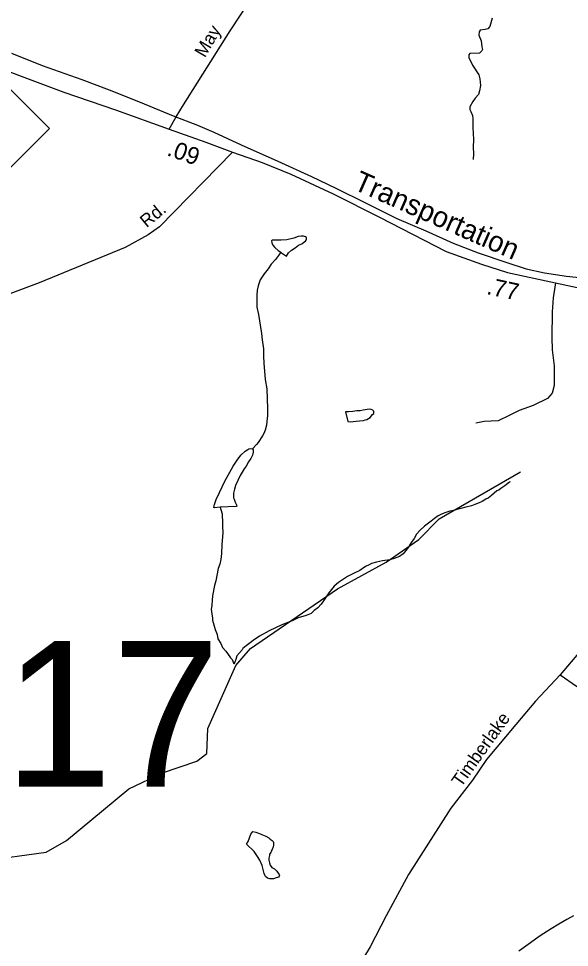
# Model space of a CAD drawing. Extents: x 2126262 to 2293712, y 749403 to 919119.
# Drawn here: x 2189986 to 2194027, y 844700 to 851513 of the extents above; entities that cross this region are included whole.
import ezdxf

# ---------------------------------------------------------------- set-up
doc = ezdxf.new("R2010")
doc.units = 0
for name, color, linetype in [('Exist Hydrographic Creek Single Shore', 7, 'Continuous'), ('Exist Hydrographic Misc Water Feature', 7, 'Continuous'), ('Exist Railroad Mainline', 7, 'Continuous'), ('Exist Railroad Mainline Label', 7, 'Continuous'), ('Exist Road Non-System Type 51', 7, 'Continuous'), ('Exist Road Primary NC Attributed', 7, 'Continuous'), ('Exist Road Primary NC Service Mileage Hundredths English Label', 7, 'Continuous'), ('Exist Road Primary NC Shield CELL', 7, 'Continuous'), ('Exist Road Secondary Structure Standard Bridge Number Label', 7, 'Continuous'), ('Exist Road Secondary Type 51 Attributed', 7, 'Continuous'), ('Exist Road Secondary Type 51 Label', 7, 'Continuous')]:
    doc.layers.add(name, color=color, linetype=linetype)

msp = doc.modelspace()

# ---------------------------------------------------------------- linework, layer by layer
at = {"layer": 'Exist Hydrographic Creek Single Shore'}
msp.add_lwpolyline([(2193458.7, 851515.6), (2193442.4, 851453.7), (2193427.2, 851437.4), (2193408.8, 851432), (2193370.8, 851428.7), (2193363.2, 851415.7), (2193361, 851391.8), (2193378.4, 851349.4), (2193384.9, 851305.5), (2193388.1, 851286), (2193383.8, 851275.1), (2193367.5, 851259.9), (2193294.8, 851256.6), (2193288.3, 851246.9), (2193289.3, 851226.2), (2193315.4, 851169.7), (2193361, 851100.2), (2193368.6, 851070.9), (2193374, 851022), (2193366.4, 850982.9), (2193358.8, 850954.7), (2193334.9, 850928.2), (2193317.6, 850905.3), (2193296.9, 850864.1), (2193296.9, 850846.7), (2193303.5, 850830.4), (2193314.3, 850801.1), (2193317.6, 850778.2), (2193317.6, 850713.1), (2193323, 850625.1), (2193320.8, 850568.6), (2193323, 850519.7), (2193320.8, 850478.4)], dxfattribs=at)
at = {"layer": 'Exist Hydrographic Misc Water Feature'}
for points in [[(2191908.6, 849798.6), (2191914.7, 849794.7), (2191950.8, 849770.9), (2191966.6, 849795), (2191988.5, 849815.2), (2192014.4, 849831.3), (2192038.3, 849849.5), (2192064, 849861.7), (2192078.1, 849871.7), (2192090, 849879.8), (2192096, 849887.9), (2192097.8, 849895.9), (2192097.8, 849905.9), (2192089.8, 849911.8), (2192075.9, 849917.7), (2192057.8, 849917.6), (2192037.7, 849913.5), (2192003.9, 849901.2), (2191954.1, 849890.9), (2191912, 849886.6), (2191884.1, 849886.4), (2191870, 849888.3), (2191854, 849888.2), (2191846, 849888.2), (2191842.1, 849882.1), (2191842.3, 849868.1), (2191850.3, 849850.1), (2191864.3, 849834.3), (2191890.5, 849812.5), (2191908.6, 849798.6)], [(2191908.6, 849798.6), (2191892.8, 849774.5), (2191871, 849746.3), (2191839.2, 849712.1), (2191815.5, 849676), (2191787.8, 849639.8), (2191758, 849595.6), (2191744.3, 849553.5), (2191736.5, 849519.5), (2191732.8, 849483.5), (2191733.2, 849435.5), (2191733.6, 849395.5), (2191745.7, 849341.6), (2191766.9, 849201.8), (2191773, 849155.8), (2191783.5, 849090), (2191781.8, 849040), (2191784.3, 848984), (2191788.8, 848926), (2191795, 848866.1), (2191805.6, 848796.2), (2191808.1, 848720.2), (2191810.5, 848654.3), (2191811.2, 848600.3), (2191807.3, 848558.3), (2191803.4, 848530.2), (2191793.5, 848494.2), (2191783.9, 848470.1), (2191776.1, 848452.1), (2191744.3, 848403.9), (2191730.4, 848387.8), (2191700.6, 848357.6)], [(2192384.5, 848628.2), (2192401.1, 848556.3), (2192419.1, 848554.5), (2192461, 848560.8), (2192487, 848563), (2192515.1, 848565.1), (2192528.8, 848569.2), (2192540.7, 848573.3), (2192564.7, 848587.5), (2192582.6, 848607.6), (2192590.6, 848615.7), (2192592.6, 848623.7), (2192592.6, 848627.7), (2192588.5, 848635.6), (2192584.4, 848641.6), (2192572.3, 848645.5), (2192558.4, 848647.4), (2192542.4, 848645.3), (2192512.6, 848641.1), (2192492.5, 848635), (2192466.5, 848634.8), (2192438.6, 848630.6), (2192406.6, 848628.3), (2192384.5, 848628.2)], [(2191463.6, 847928.1), (2191423.8, 847923.8), (2191417.5, 847927.8), (2191419.5, 847939.8), (2191421.6, 847947.8), (2191435.3, 847985.9), (2191458.9, 848036), (2191498.2, 848120.3), (2191559.6, 848230.6), (2191589.3, 848274.8), (2191617, 848311), (2191648.7, 848339.2), (2191666.6, 848353.3), (2191674.6, 848357.4), (2191686.5, 848359.5), (2191700.6, 848357.6)], [(2191700.6, 848357.6), (2191706.8, 848349.6), (2191706.8, 848333.6), (2191701, 848309.6), (2191689.1, 848285.6), (2191671.3, 848261.4), (2191655.5, 848229.3), (2191639.5, 848209.2), (2191610, 848161), (2191576.6, 848088.9), (2191568.8, 848060.8), (2191562.8, 848030.7), (2191563, 848020.7), (2191563, 847998.8), (2191567.3, 847986.8), (2191575.3, 847964.9), (2191583.5, 847946.9), (2191585.6, 847936.9), (2191581.5, 847932.9), (2191463.6, 847928.1)], [(2188219.5, 844668.8), (2188318.4, 844794.6), (2188609.3, 844854.2), (2189101.5, 844876.9), (2189233.5, 844933.2), (2189606.5, 845270), (2189722.4, 845336.4), (2190188.4, 845399), (2190338.3, 845484.4), (2190793.4, 845862.2), (2191042.5, 845981.7), (2191292.4, 846065.1), (2191366.5, 846122.6), (2191373.4, 846306.2), (2191578.5, 846767.7), (2191686.4, 846893.4), (2192324.5, 847329.7), (2192681.5, 847525.7), (2192921.4, 847691.3), (2193070.5, 847842.4), (2193668.4, 848187.6)], [(2193591.8, 848114.7), (2193585.9, 848112.6), (2193565.8, 848094.5), (2193552, 848084.4), (2193524, 848066.2), (2193508, 848054.1), (2193494.2, 848048), (2193454.6, 848015.8), (2193430.7, 847995.6), (2193412.6, 847987.5), (2193386.8, 847971.4), (2193364.8, 847961.2), (2193333, 847949), (2193309.1, 847938.8), (2193267, 847928.6), (2193229.3, 847918.2), (2193209.4, 847914.1), (2193175.4, 847905.9), (2193149.3, 847899.7), (2193113.6, 847887.5), (2193083.5, 847875.3), (2193063.6, 847865.1), (2193035.7, 847846.9), (2193011.7, 847826.8), (2192964, 847790.5), (2192928.3, 847758.2), (2192904.5, 847732.1), (2192886.9, 847700), (2192869, 847671.8), (2192853, 847649.7), (2192845.2, 847635.7), (2192827.6, 847611.6), (2192805.7, 847587.4), (2192779.8, 847567.3), (2192741.9, 847553.1), (2192710.1, 847542.8), (2192656, 847534.4), (2192612.1, 847526.1), (2192574.1, 847515.8), (2192556.3, 847505.7), (2192530.3, 847493.6), (2192488.6, 847465.3), (2192442.7, 847442.9), (2192398.8, 847420.6), (2192361.1, 847396.4), (2192331.4, 847376.2), (2192301.2, 847350), (2192281.5, 847325.9), (2192261.9, 847301.8), (2192228, 847249.5), (2192204.2, 847217.4), (2192180.7, 847191.2), (2192154.6, 847171.1), (2192130.8, 847148.9), (2192095.1, 847134.6), (2192037.1, 847116.3), (2191991.4, 847095.9), (2191917.6, 847065.4), (2191823.9, 847022.8), (2191754.1, 846982.3), (2191706.4, 846952), (2191684.6, 846933.9), (2191654.5, 846911.7), (2191630.7, 846891.5), (2191626.8, 846883.5), (2191605.1, 846861.4), (2191587, 846839.3), (2191579.2, 846811.2), (2191571.7, 846793.1), (2191565.5, 846779.1)], [(2191463.6, 847928.1), (2191469.7, 847912.2), (2191478.1, 847880.2), (2191480, 847860.2), (2191480.4, 847828.2), (2191482.5, 847786.2), (2191483.1, 847740.3), (2191477.5, 847654.2), (2191474, 847590.3), (2191468.3, 847546.2), (2191462.6, 847512.2), (2191450.9, 847478.2), (2191433.2, 847390), (2191423.6, 847353.9), (2191408, 847277.9), (2191406.4, 847245.9), (2191402.5, 847207.9), (2191398.8, 847181.8), (2191403.1, 847147.9), (2191407.4, 847115.9), (2191409.2, 847099.9), (2191417.7, 847066), (2191427.7, 847032.1), (2191442.1, 846996.2), (2191448.2, 846964.2), (2191468.5, 846928.4), (2191480.8, 846900.5), (2191506.9, 846872.7), (2191519.2, 846854.7), (2191541.3, 846823), (2191551.4, 846811), (2191565.5, 846779.1)], [(2191704.1, 845550.5), (2191726.1, 845544.6), (2191752.1, 845536.8), (2191774, 845526.9), (2191800.1, 845515.1), (2191820.4, 845503.3), (2191832.3, 845493.3), (2191846.2, 845483.5), (2191852.4, 845477.5), (2191856.5, 845469.5), (2191856.5, 845459.5), (2191856.5, 845449.5), (2191852.8, 845437.5), (2191844.8, 845417.4), (2191838.8, 845405.4), (2191835.1, 845395.4), (2191827.1, 845383.3), (2191825.1, 845373.3), (2191821.4, 845355.3), (2191821.4, 845339.3), (2191825.5, 845321.3), (2191831.7, 845303.4), (2191843.8, 845287.5), (2191861.8, 845275.6), (2191879.8, 845259.8), (2191890.1, 845245.8), (2191898.1, 845233.9), (2191900.1, 845229.9), (2191898.1, 845221.9), (2191892.4, 845215.8), (2191884.4, 845213.8), (2191874.3, 845209.7), (2191856.3, 845203.6), (2191828.4, 845203.4), (2191812.4, 845209.3), (2191796.4, 845221.2), (2191792.1, 845231.1), (2191788, 845243.1), (2191779.8, 845271.1), (2191771.6, 845301), (2191755.4, 845340.9), (2191739.4, 845366.7), (2191713.1, 845402.6), (2191658.6, 845458.1), (2191668.6, 845478.2), (2191690, 845530.3), (2191704.1, 845550.5)], [(2194055.7, 844932.8), (2194007.9, 844904.5), (2193948, 844870.2), (2193892.2, 844835.8), (2193866.4, 844819.6), (2193812.5, 844785.2), (2193778.8, 844761), (2193741.1, 844732.7), (2193655.4, 844672.1)]]:
    msp.add_lwpolyline(points, dxfattribs=at)
at = {"layer": 'Exist Railroad Mainline'}
msp.add_lwpolyline([(2189934.8, 851258.9), (2190159.1, 851168.2), (2190449.7, 851066.2), (2190650.1, 850989.5), (2190876.6, 850899), (2191119.3, 850800.3), (2191297.5, 850730.5), (2191417.6, 850680.1), (2191619, 850587.1), (2191886.4, 850467), (2192134.3, 850354.6), (2192312.5, 850269.3), (2192529.5, 850160.8), (2192760.9, 850045.3), (2192973.4, 849954.7), (2193173.9, 849866), (2193358.2, 849795.2), (2193566.5, 849724.7), (2193708.7, 849677.6), (2193842.9, 849648.4), (2194005, 849623.4), (2194122.9, 849612.2)], dxfattribs=at)
at = {"layer": 'Exist Road Non-System Type 51'}
msp.add_lwpolyline([(2193924.6, 849574.2), (2193906.2, 849464.3), (2193900.7, 849361), (2193897.9, 849172.6), (2193900, 849082.5), (2193915.3, 848965.3), (2193915.3, 848821.5), (2193900, 848765.6), (2193866.5, 848725.1), (2193760.5, 848674.9), (2193659, 848637.9), (2193583.7, 848601.6), (2193502.8, 848562.5), (2193402.3, 848556.9), (2193339.6, 848545.7)], dxfattribs=at)
at = {"layer": 'Exist Road Primary NC Attributed'}
for points in [[(2187379.9, 851840), (2187571, 851807.8), (2188345.9, 851601.9), (2189251.1, 851352), (2189618.7, 851234.1), (2190316.8, 850973.7), (2190697.6, 850843.9), (2191090.2, 850702.2)], [(2191090.2, 850702.2), (2191358.1, 850607.2), (2191554, 850533.9)], [(2191554, 850533.9), (2191771.6, 850457.2), (2191982.3, 850372), (2192292.6, 850226.1), (2192633, 850057.2), (2193123.3, 849803.8), (2193382.7, 849710.3), (2193572.4, 849650.2), (2194083.6, 849539.3), (2194273.3, 849512.7), (2194564.1, 849485.5), (2194861.2, 849485.5), (2195168.1, 849523.2), (2195397.6, 849578.4)]]:
    msp.add_lwpolyline(points, dxfattribs=at)
at = {"layer": 'Exist Road Primary NC Shield CELL'}
msp.add_lwpolyline([(2189546.4, 850706.1), (2189879.3, 851039.1), (2190212.3, 850706.1), (2189879.3, 850373.1)], close=True, dxfattribs=at)
at = {"layer": 'Exist Road Secondary Type 51 Attributed'}
for points in [[(2191142.7, 850791.1), (2191195.1, 850880.2), (2191538.3, 851421.9), (2192039.7, 852184.8), (2192188.3, 852443.8), (2192276.2, 852678.3), (2192384.3, 853068.5), (2192403.8, 853183), (2192416.4, 853344.9), (2192417, 853453.1), (2192419.1, 853956.4), (2192417.7, 854135.1), (2192401, 854284.5), (2192378, 854456.9), (2192331.6, 854766.5), (2192274.4, 855228.5), (2192229.8, 855488.2), (2192199.8, 855717.9), (2192194.2, 855956.6), (2192239.6, 856413.8), (2192257, 856577.8), (2192276.5, 856776.1), (2192292.6, 856860.5)], [(2191090.2, 850702.2), (2191142.7, 850791.1)], [(2191554, 850533.9), (2191019.2, 849986.2), (2190936.9, 849927.6), (2190768.1, 849834), (2190136.2, 849574.4), (2189656.4, 849395.7)], [(2195397.6, 849578.4), (2195315.5, 849394.1), (2195215.1, 849092.5), (2195103.6, 848797.5), (2195000.3, 848479.2), (2194863.7, 848100.8), (2194802.3, 847888.6), (2194716.5, 847693.9), (2194666.3, 847590.6), (2194565.8, 847434.2), (2194162, 846939.3), (2193959.1, 846699.9)], [(2193959.1, 846699.9), (2193777.4, 846506.5), (2193632.3, 846336.2), (2193417.8, 846077.4), (2193314.5, 845926.6), (2193155.5, 845722.7), (2192846.3, 845235.8), (2192681.7, 844931.4), (2192564.5, 844705.2), (2192433.3, 844487.4)], [(2193959.1, 846699.9), (2194079, 846617.5), (2194215.7, 846532.3), (2194437.5, 846402.5), (2194740.9, 846195.2), (2194852.5, 846103), (2194947.4, 845991.3), (2195012.2, 845884.5), (2195119.6, 845643), (2195319.8, 845190), (2195437, 844940.1), (2195484.4, 844875.9), (2195657.3, 844646.9), (2195900.8, 844311.2), (2196200, 843934.9), (2196404.3, 843660.6)]]:
    msp.add_lwpolyline(points, dxfattribs=at)

# ---------------------------------------------------------------- texts
at = {"layer": 'Exist Railroad Mainline Label'}
msp.add_text('Transportation', height=150, rotation=336.13043, dxfattribs=at).set_placement((2192433.4, 850263.9))
at = {"layer": 'Exist Road Primary NC Service Mileage Hundredths English Label'}
for s, rotation, p in [('.09', 340.48224, (2191067.2, 850511.4)), ('.77', 347.75106, (2193413.6, 849492.9))]:
    msp.add_text(s, height=125, rotation=rotation, dxfattribs=at).set_placement(p)
at = {"layer": 'Exist Road Secondary Structure Standard Bridge Number Label'}
msp.add_text('17', height=1066.27, dxfattribs=at).set_placement((2189878.9, 845880.2))
at = {"layer": 'Exist Road Secondary Type 51 Label'}
for s, rotation, p in [('May', 59.61585, (2191352.3, 851220.6)), ('Rd.', 39.51167, (2190924.8, 849974.7)), ('Timberlake', 54.53691, (2193231.9, 845869.6))]:
    msp.add_text(s, height=95, rotation=rotation, dxfattribs=at).set_placement(p)

doc.saveas('drawing.dxf')
